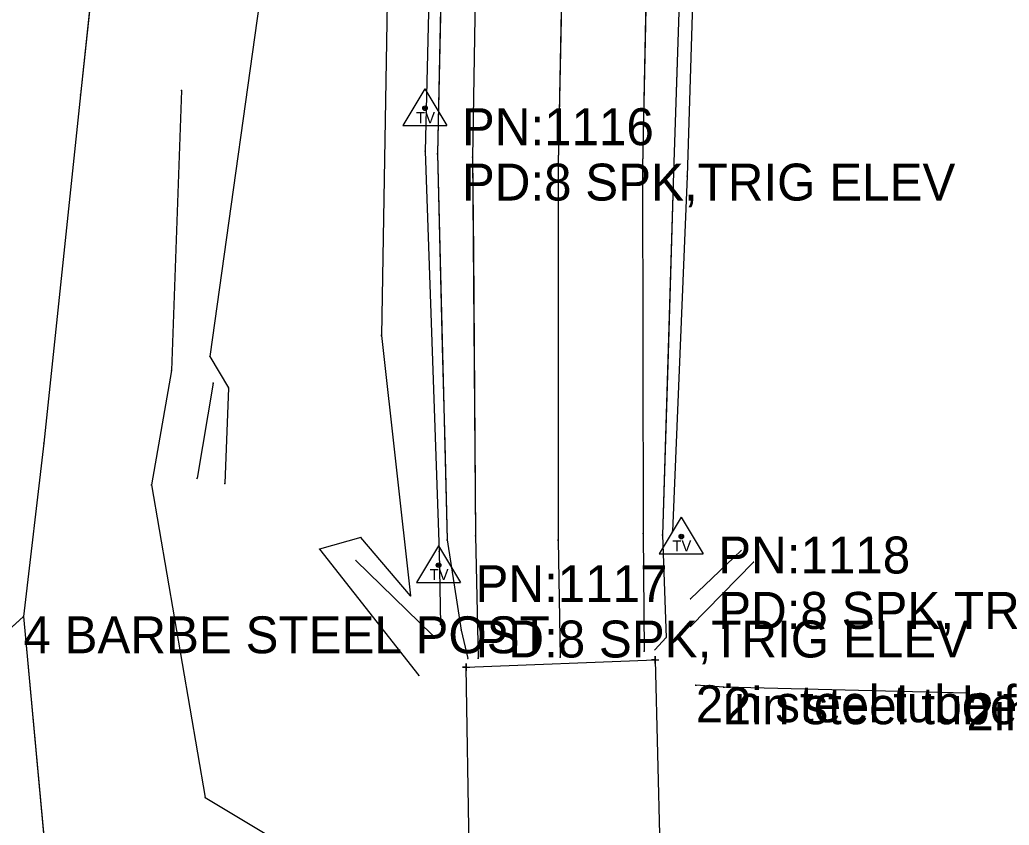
# Model space of a CAD drawing. Extents: x -99999 to 591807, y -99999 to 347168.
# Drawn here: x 591008.9 to 591143, y 321896.5 to 322005.6 of the extents above; entities that cross this region are included whole.
import ezdxf

# ---------------------------------------------------------------- set-up
doc = ezdxf.new("R2010")
doc.units = 0
for name, color, linetype in [('S_BREAKLINE', 7, 'Continuous'), ('S_BRIDGE', 7, 'Continuous'), ('S_DITCHLINE', 7, 'Continuous'), ('S_EDGE_PAVEMENT', 7, 'Continuous'), ('S_FENCE', 7, 'Continuous'), ('S_FENCE_ANNOT', 7, 'Continuous'), ('S_GRD_PT_SYM', 7, 'Continuous'), ('S_MSC_PT_SYM', 7, 'Continuous'), ('S_PAVEMENT_CROWN', 7, 'Continuous'), ('S_RDW_PT_SYM', 7, 'Continuous'), ('S_SECONDARY_CTL', 7, 'Continuous'), ('S_SECONDARY_CTL_ANNOT', 7, 'Continuous'), ('S_SHOULDER', 7, 'Continuous'), ('S_STR_PT_SYM', 7, 'Continuous'), ('S_WALL', 7, 'Continuous')]:
    doc.layers.add(name, color=color, linetype=linetype)

msp = doc.modelspace()

# ---------------------------------------------------------------- linework, layer by layer
at = {"layer": 'S_BREAKLINE'}
for points in [[(591141.79, 322332.97), (591141.12, 322331.79), (591136.59, 322308.68), (591127.43, 322256.21), (591119.53, 322208.24), (591111.89, 322158.15), (591106.46, 322109.92), (591103.16, 322075.48), (591100.72, 322028.3), (591099.37, 321984.38), (591097.36, 321936.25)], [(591061.74, 322082.09), (591061.92, 322051.06), (591058.85, 322015.92), (591057.92, 321962.81), (591061.88, 321927.52), (591055.14, 321935.44), (591049.55, 321933.85), (591062.98, 321916.75)], [(591067.08, 322081.38), (591064.9, 322031.1), (591063.85, 321987.78), (591065.77, 321933.53), (591065.95, 321923.68)], [(590984.09, 322073.62), (591024.86, 322079.8), (591021.48, 322035.78), (591017.15, 321995.42), (591012.16, 321948.22), (591009.41, 321924.76), (591012.66, 321889.62), (591017.04, 321860.17), (591057.41, 321862.42), (591059.45, 321889.14)], [(591051.11, 322080.47), (591048.64, 322055.52), (591046.18, 322037.27), (591042.65, 322017.07), (591034.66, 321959.95), (591037.22, 321955.72), (591036.71, 321942.77)], [(591030.85, 321995.99), (591029.5, 321958.05), (591026.77, 321942.56), (591034.05, 321900.23), (591057.45, 321886.2)], [(591106.68, 321933.68), (591099.81, 321927.12)]]:
    msp.add_lwpolyline(points, dxfattribs=at)
at = {"layer": 'S_BRIDGE'}
for p, q in [((591069.4, 321917.88), (591095.02, 321918.89)), ((591095.02, 321918.89), (591095.75, 321889.37)), ((591069.93, 321888.21), (591069.4, 321917.88))]:
    msp.add_line(p, q, dxfattribs=at)
at = {"layer": 'S_DITCHLINE'}
msp.add_lwpolyline([(591035.13, 321956.36), (591032.94, 321943.46)], dxfattribs=at)
msp.add_lwpolyline([(591035.13, 321956.36), (591032.94, 321943.46)], dxfattribs=at)
at = {"layer": 'S_EDGE_PAVEMENT'}
for points in [[(591155.01, 322516.17), (591143.09, 322467.79), (591137.43, 322444.09), (591127.36, 322400.1), (591119.29, 322363.42), (591113.95, 322339.18), (591109.05, 322315.77), (591098.43, 322263.26), (591089.75, 322213.36), (591082.38, 322164.3), (591076.73, 322114.81), (591073.7, 322079.67), (591071, 322030.35), (591070.29, 321986.98), (591070.69, 321935.66), (591071.05, 321919.08)], [(591177.24, 322510.33), (591165.63, 322463.26), (591159.78, 322438.95), (591149.6, 322395.03), (591141.62, 322358.52), (591136.41, 322334.23), (591131.46, 322310.28), (591121.02, 322257.9), (591112.47, 322209.78), (591105.04, 322159.54), (591099.44, 322110.84), (591096.78, 322076.76), (591094.19, 322028.58), (591093.31, 321985.65), (591093.42, 321935.97), (591093.55, 321920.04)], [(591086.07, 322188.83), (591082.38, 322164.3), (591079.55, 322139.56), (591076.73, 322114.81), (591075.22, 322097.24), (591073.7, 322079.67), (591072.35, 322055.01), (591071, 322030.35), (591070.64, 322008.66), (591070.29, 321986.98), (591070.39, 321974.15), (591070.49, 321961.32), (591070.59, 321948.49), (591070.69, 321935.66), (591071.05, 321919.08)], [(591108.76, 322184.66), (591106.9, 322172.1), (591105.04, 322159.54), (591102.24, 322135.19), (591099.44, 322110.84), (591098.11, 322093.8), (591096.78, 322076.76), (591095.48, 322052.67), (591094.19, 322028.58), (591093.75, 322007.12), (591093.31, 321985.65), (591093.37, 321960.81), (591093.42, 321935.97), (591093.55, 321920.04)]]:
    msp.add_lwpolyline(points, dxfattribs=at)
at = {"layer": 'S_FENCE'}
for p, q in [((591021.48, 322035.78), (591017.15, 321995.42)), ((591017.15, 321995.42), (591012.16, 321948.22)), ((591012.16, 321948.22), (591009.41, 321924.76)), ((591009.41, 321924.76), (590980.31, 321898.2)), ((591009.41, 321924.76), (591012.66, 321889.62)), ((591104.34, 321915.15), (591100.53, 321915.42)), ((591137.22, 321914.34), (591104.34, 321915.15))]:
    msp.add_line(p, q, dxfattribs=at)
for points in [[(591021.48, 322035.78), (591017.15, 321995.42)], [(591017.15, 321995.42), (591012.16, 321948.22)], [(591012.16, 321948.22), (591009.41, 321924.76)], [(591009.41, 321924.76), (590980.31, 321898.2)], [(591009.41, 321924.76), (591012.66, 321889.62)], [(591104.34, 321915.15), (591100.53, 321915.42)], [(591137.22, 321914.34), (591104.34, 321915.15)]]:
    msp.add_lwpolyline(points, dxfattribs=at)
at = {"layer": 'S_GRD_PT_SYM'}
for points in [[(591017.15, 321995.42), (591017.2, 321995.42), (591017.15, 321995.42), (591017.16, 321995.47), (591017.15, 321995.42), (591017.1, 321995.43), (591017.15, 321995.42), (591017.15, 321995.37)], [(591030.85, 321995.99), (591030.9, 321995.98), (591030.85, 321995.99), (591030.85, 321996.04), (591030.85, 321995.99), (591030.8, 321995.99), (591030.85, 321995.99), (591030.85, 321995.94)], [(591063.85, 321987.78), (591063.9, 321987.79), (591063.85, 321987.78), (591063.85, 321987.83), (591063.85, 321987.78), (591063.8, 321987.78), (591063.85, 321987.78), (591063.85, 321987.73)], [(591099.37, 321984.38), (591099.42, 321984.37), (591099.37, 321984.38), (591099.38, 321984.43), (591099.37, 321984.38), (591099.32, 321984.38), (591099.37, 321984.38), (591099.37, 321984.33)], [(591057.92, 321962.81), (591057.97, 321962.81), (591057.92, 321962.81), (591057.92, 321962.86), (591057.92, 321962.81), (591057.87, 321962.8), (591057.92, 321962.81), (591057.93, 321962.76)], [(591034.66, 321959.95), (591034.7, 321959.98), (591034.66, 321959.95), (591034.63, 321960), (591034.66, 321959.95), (591034.62, 321959.93), (591034.66, 321959.95), (591034.69, 321959.91)], [(591029.5, 321958.05), (591029.55, 321958.05), (591029.5, 321958.05), (591029.51, 321958.1), (591029.5, 321958.05), (591029.46, 321958.06), (591029.5, 321958.05), (591029.5, 321958.01)], [(591035.13, 321956.36), (591035.18, 321956.35), (591035.13, 321956.36), (591035.14, 321956.41), (591035.13, 321956.36), (591035.09, 321956.37), (591035.13, 321956.36), (591035.13, 321956.31)], [(591037.22, 321955.72), (591037.27, 321955.72), (591037.22, 321955.72), (591037.22, 321955.77), (591037.22, 321955.72), (591037.17, 321955.72), (591037.22, 321955.72), (591037.22, 321955.67)], [(591012.16, 321948.22), (591012.21, 321948.22), (591012.16, 321948.22), (591012.16, 321948.27), (591012.16, 321948.22), (591012.11, 321948.23), (591012.16, 321948.22), (591012.15, 321948.17)], [(591026.77, 321942.56), (591026.82, 321942.57), (591026.77, 321942.56), (591026.76, 321942.61), (591026.77, 321942.56), (591026.72, 321942.55), (591026.77, 321942.56), (591026.77, 321942.51)], [(591032.94, 321943.46), (591032.99, 321943.45), (591032.94, 321943.46), (591032.95, 321943.51), (591032.94, 321943.46), (591032.89, 321943.47), (591032.94, 321943.46), (591032.93, 321943.41)], [(591036.71, 321942.77), (591036.76, 321942.77), (591036.71, 321942.77), (591036.72, 321942.82), (591036.71, 321942.77), (591036.66, 321942.77), (591036.71, 321942.77), (591036.71, 321942.72)], [(591097.36, 321936.25), (591097.41, 321936.25), (591097.36, 321936.25), (591097.36, 321936.3), (591097.36, 321936.25), (591097.31, 321936.25), (591097.36, 321936.25), (591097.36, 321936.2)], [(591055.14, 321935.44), (591055.16, 321935.39), (591055.14, 321935.44), (591055.19, 321935.45), (591055.14, 321935.44), (591055.13, 321935.49), (591055.14, 321935.44), (591055.1, 321935.42)], [(591049.55, 321933.85), (591049.59, 321933.88), (591049.55, 321933.85), (591049.52, 321933.89), (591049.55, 321933.85), (591049.51, 321933.82), (591049.55, 321933.85), (591049.58, 321933.81)], [(591065.77, 321933.53), (591065.82, 321933.53), (591065.77, 321933.53), (591065.77, 321933.58), (591065.77, 321933.53), (591065.72, 321933.53), (591065.77, 321933.53), (591065.77, 321933.48)], [(591106.68, 321933.68), (591106.71, 321933.65), (591106.68, 321933.68), (591106.71, 321933.72), (591106.68, 321933.68), (591106.64, 321933.72), (591106.68, 321933.68), (591106.64, 321933.65)], [(591061.88, 321927.52), (591061.85, 321927.49), (591061.88, 321927.52), (591061.92, 321927.48), (591061.88, 321927.52), (591061.92, 321927.55), (591061.88, 321927.52), (591061.85, 321927.56)], [(591099.81, 321927.12), (591099.85, 321927.08), (591099.81, 321927.12), (591099.85, 321927.15), (591099.81, 321927.12), (591099.78, 321927.15), (591099.81, 321927.12), (591099.78, 321927.08)], [(591009.41, 321924.76), (591009.46, 321924.77), (591009.41, 321924.76), (591009.41, 321924.81), (591009.41, 321924.76), (591009.36, 321924.76), (591009.41, 321924.76), (591009.42, 321924.71)], [(591065.95, 321923.68), (591066, 321923.68), (591065.95, 321923.68), (591065.95, 321923.73), (591065.95, 321923.68), (591065.9, 321923.68), (591065.95, 321923.68), (591065.95, 321923.63)], [(591062.98, 321916.75), (591063.02, 321916.78), (591062.98, 321916.75), (591062.95, 321916.79), (591062.98, 321916.75), (591062.94, 321916.72), (591062.98, 321916.75), (591063.01, 321916.71)], [(591034.05, 321900.23), (591034.08, 321900.27), (591034.05, 321900.23), (591034.01, 321900.26), (591034.05, 321900.23), (591034.03, 321900.19), (591034.05, 321900.23), (591034.1, 321900.2)]]:
    msp.add_lwpolyline(points, close=True, dxfattribs=at)
at = {"layer": 'S_MSC_PT_SYM'}
for points in [[(591017.15, 321995.42), (591017.15, 321995.47), (591017.15, 321995.42), (591017.1, 321995.42), (591017.15, 321995.42), (591017.15, 321995.37), (591017.15, 321995.42), (591017.2, 321995.42)], [(591012.16, 321948.22), (591012.16, 321948.27), (591012.16, 321948.22), (591012.11, 321948.22), (591012.16, 321948.22), (591012.16, 321948.17), (591012.16, 321948.22), (591012.21, 321948.22)], [(591009.41, 321924.76), (591009.41, 321924.81), (591009.41, 321924.76), (591009.36, 321924.76), (591009.41, 321924.76), (591009.41, 321924.71), (591009.41, 321924.76), (591009.46, 321924.76)], [(591009.41, 321924.76), (591009.41, 321924.81), (591009.41, 321924.76), (591009.36, 321924.76), (591009.41, 321924.76), (591009.41, 321924.71), (591009.41, 321924.76), (591009.46, 321924.76)], [(591100.53, 321915.42), (591100.53, 321915.47), (591100.53, 321915.42), (591100.48, 321915.42), (591100.53, 321915.42), (591100.53, 321915.37), (591100.53, 321915.42), (591100.58, 321915.42)], [(591104.34, 321915.15), (591104.34, 321915.2), (591104.34, 321915.15), (591104.29, 321915.15), (591104.34, 321915.15), (591104.34, 321915.1), (591104.34, 321915.15), (591104.39, 321915.15)], [(591137.22, 321914.34), (591137.22, 321914.39), (591137.22, 321914.34), (591137.17, 321914.34), (591137.22, 321914.34), (591137.22, 321914.29), (591137.22, 321914.34), (591137.27, 321914.34)]]:
    msp.add_lwpolyline(points, dxfattribs=at)
for points in [[(591054.48, 321932.32), (591054.52, 321932.35), (591054.48, 321932.32), (591054.45, 321932.35), (591054.48, 321932.32), (591054.45, 321932.28), (591054.48, 321932.32), (591054.52, 321932.28)], [(591108.37, 321932.12), (591108.33, 321932.16), (591108.37, 321932.12), (591108.33, 321932.09), (591108.37, 321932.12), (591108.4, 321932.09), (591108.37, 321932.12), (591108.4, 321932.16)], [(591099.83, 321923.39), (591099.79, 321923.42), (591099.83, 321923.39), (591099.79, 321923.35), (591099.83, 321923.39), (591099.86, 321923.35), (591099.83, 321923.39), (591099.86, 321923.42)], [(591064.79, 321922.26), (591064.82, 321922.3), (591064.79, 321922.26), (591064.75, 321922.3), (591064.79, 321922.26), (591064.75, 321922.23), (591064.79, 321922.26), (591064.83, 321922.23)]]:
    msp.add_lwpolyline(points, close=True, dxfattribs=at)
at = {"layer": 'S_PAVEMENT_CROWN'}
for points in [[(591166.02, 322513.49), (591154.15, 322465.35), (591148.44, 322441.45), (591138.39, 322397.64), (591130.1, 322360.67), (591124.85, 322336.77), (591119.75, 322312.64), (591109.15, 322260.48), (591100.94, 322212.04), (591092.95, 322162.74), (591087.94, 322113.64), (591084.9, 322078.73), (591082.75, 322029.75), (591081.89, 321986.1), (591081.86, 321935.1), (591082.15, 321919.25)], [(591096.94, 322187.39), (591092.95, 322162.74), (591090.45, 322138.19), (591087.94, 322113.64), (591086.42, 322096.18), (591084.9, 322078.73), (591083.82, 322054.24), (591082.75, 322029.75), (591082.32, 322007.92), (591081.89, 321986.1), (591081.88, 321973.35), (591081.88, 321960.6), (591081.87, 321947.85), (591081.86, 321935.1), (591082.15, 321919.25)]]:
    msp.add_lwpolyline(points, dxfattribs=at)
at = {"layer": 'S_RDW_PT_SYM'}
for points in [[(591065.51, 321987.43), (591065.56, 321987.43), (591065.51, 321987.43), (591065.51, 321987.48), (591065.51, 321987.43), (591065.46, 321987.43), (591065.51, 321987.43), (591065.52, 321987.38)], [(591070.29, 321986.98), (591070.34, 321986.98), (591070.29, 321986.98), (591070.29, 321987.03), (591070.29, 321986.98), (591070.24, 321986.98), (591070.29, 321986.98), (591070.29, 321986.93)], [(591081.89, 321986.1), (591081.94, 321986.1), (591081.89, 321986.1), (591081.89, 321986.15), (591081.89, 321986.1), (591081.84, 321986.1), (591081.89, 321986.1), (591081.89, 321986.05)], [(591093.31, 321985.65), (591093.36, 321985.65), (591093.31, 321985.65), (591093.31, 321985.7), (591093.31, 321985.65), (591093.26, 321985.65), (591093.31, 321985.65), (591093.31, 321985.6)], [(591097.53, 321984.9), (591097.58, 321984.89), (591097.53, 321984.9), (591097.53, 321984.95), (591097.53, 321984.9), (591097.48, 321984.9), (591097.53, 321984.9), (591097.53, 321984.85)], [(591093.42, 321935.97), (591093.47, 321935.97), (591093.42, 321935.97), (591093.42, 321936.02), (591093.42, 321935.97), (591093.37, 321935.97), (591093.42, 321935.97), (591093.42, 321935.92)], [(591096.04, 321935.78), (591096.09, 321935.78), (591096.04, 321935.78), (591096.04, 321935.83), (591096.04, 321935.78), (591095.99, 321935.78), (591096.04, 321935.78), (591096.04, 321935.73)], [(591066.83, 321935.11), (591066.87, 321935.12), (591066.83, 321935.11), (591066.82, 321935.16), (591066.83, 321935.11), (591066.78, 321935.1), (591066.83, 321935.11), (591066.83, 321935.06)], [(591070.69, 321935.66), (591070.74, 321935.67), (591070.69, 321935.66), (591070.69, 321935.71), (591070.69, 321935.66), (591070.64, 321935.66), (591070.69, 321935.66), (591070.69, 321935.61)], [(591081.86, 321935.1), (591081.91, 321935.1), (591081.86, 321935.1), (591081.86, 321935.15), (591081.86, 321935.1), (591081.81, 321935.1), (591081.86, 321935.1), (591081.86, 321935.05)], [(591068.74, 321922.89), (591068.79, 321922.9), (591068.74, 321922.89), (591068.73, 321922.94), (591068.74, 321922.89), (591068.7, 321922.88), (591068.74, 321922.89), (591068.76, 321922.84)], [(591096.53, 321921.92), (591096.56, 321921.88), (591096.53, 321921.92), (591096.56, 321921.95), (591096.53, 321921.92), (591096.49, 321921.95), (591096.53, 321921.92), (591096.49, 321921.88)], [(591093.55, 321920.04), (591093.6, 321920.04), (591093.55, 321920.04), (591093.55, 321920.09), (591093.55, 321920.04), (591093.5, 321920.04), (591093.55, 321920.04), (591093.55, 321919.99)], [(591094.98, 321920.21), (591095.01, 321920.18), (591094.98, 321920.21), (591095.01, 321920.25), (591094.98, 321920.21), (591094.94, 321920.25), (591094.98, 321920.21), (591094.94, 321920.18)], [(591069.66, 321919.06), (591069.7, 321919.07), (591069.66, 321919.06), (591069.64, 321919.11), (591069.66, 321919.06), (591069.61, 321919.05), (591069.66, 321919.06), (591069.67, 321919.01)], [(591071.05, 321919.08), (591071.1, 321919.08), (591071.05, 321919.08), (591071.05, 321919.13), (591071.05, 321919.08), (591071, 321919.08), (591071.05, 321919.08), (591071.05, 321919.03)], [(591082.15, 321919.25), (591082.2, 321919.25), (591082.15, 321919.25), (591082.15, 321919.3), (591082.15, 321919.25), (591082.1, 321919.25), (591082.15, 321919.25), (591082.15, 321919.2)]]:
    msp.add_lwpolyline(points, close=True, dxfattribs=at)
at = {"layer": 'S_SECONDARY_CTL'}
for p, q in [((591063.83, 321996.2), (591060.82, 321991.24)), ((591063.83, 321996.2), (591066.78, 321991.24)), ((591060.82, 321991.24), (591066.78, 321991.24)), ((591098.57, 321938.18), (591095.56, 321933.22)), ((591098.57, 321938.18), (591101.52, 321933.22)), ((591065.68, 321934.3), (591062.67, 321929.34)), ((591065.68, 321934.3), (591068.63, 321929.34)), ((591095.56, 321933.22), (591101.52, 321933.22)), ((591062.67, 321929.34), (591068.63, 321929.34))]:
    msp.add_line(p, q, dxfattribs=at)
for centre, radius in [((591063.83, 321993.59), 0.311), ((591063.83, 321993.59), 0.183), ((591063.83, 321993.59), 0.103), ((591098.57, 321935.57), 0.311), ((591098.57, 321935.57), 0.183), ((591098.57, 321935.57), 0.103), ((591065.68, 321931.69), 0.311), ((591065.68, 321931.69), 0.183), ((591065.68, 321931.69), 0.103)]:
    msp.add_circle(centre, radius, dxfattribs=at)
at = {"layer": 'S_SHOULDER'}
for points in [[(591140.98, 322334.12), (591140.11, 322333.4), (591135.06, 322309.16), (591125.66, 322256.81), (591117.7, 322208.32), (591110.08, 322158.52), (591104.71, 322110.25), (591101.57, 322075.67), (591098.96, 322028.42), (591097.53, 321984.9), (591096.04, 321935.78), (591096.53, 321921.92), (591094.98, 321920.21)], [(591113.89, 322183.42), (591111.98, 322170.97), (591110.08, 322158.52), (591107.39, 322134.38), (591104.71, 322110.25), (591103.14, 322092.96), (591101.57, 322075.67), (591100.27, 322052.05), (591098.96, 322028.42), (591098.25, 322006.66), (591097.53, 321984.9), (591096.79, 321960.34), (591096.04, 321935.78), (591096.53, 321921.92), (591094.98, 321920.21)], [(591069.12, 322081.38), (591066.47, 322031.16), (591065.51, 321987.43), (591066.83, 321935.11), (591068.74, 321922.89), (591069.66, 321919.06)], [(591069.12, 322081.38), (591068.46, 322068.83), (591067.8, 322056.27), (591067.13, 322043.72), (591066.47, 322031.16), (591065.99, 322009.3), (591065.51, 321987.43), (591065.84, 321974.35), (591066.17, 321961.27), (591066.5, 321948.19), (591066.83, 321935.11), (591068.74, 321922.89), (591069.66, 321919.06)]]:
    msp.add_lwpolyline(points, dxfattribs=at)
at = {"layer": 'S_STR_PT_SYM'}
for points in [[(591069.4, 321917.88), (591069.4, 321918.38), (591069.4, 321917.88), (591068.9, 321917.88), (591069.4, 321917.88), (591069.4, 321917.38), (591069.4, 321917.88), (591069.9, 321917.88)], [(591095.02, 321918.89), (591095.02, 321919.39), (591095.02, 321918.89), (591094.52, 321918.89), (591095.02, 321918.89), (591095.02, 321918.39), (591095.02, 321918.89), (591095.52, 321918.89)]]:
    msp.add_lwpolyline(points, dxfattribs=at)
at = {"layer": 'S_WALL'}
for points in [[(591054.48, 321932.32), (591064.79, 321922.26)], [(591054.48, 321932.32), (591064.79, 321922.26)], [(591099.83, 321923.39), (591108.37, 321932.12)], [(591099.83, 321923.39), (591108.37, 321932.12)]]:
    msp.add_lwpolyline(points, dxfattribs=at)

# ---------------------------------------------------------------- texts
at = {"layer": 'S_FENCE_ANNOT'}
for s, p in [('4 BARBE STEEL POST', (591009.41, 321919.76)), ('2in steel tube fe,good', (591100.53, 321910.42)), ('2in steel tube fe,good', (591104.34, 321910.15)), ('2in steel tube fe,good', (591137.22, 321909.34))]:
    msp.add_text(s, height=5, dxfattribs=at).set_placement(p)
at = {"layer": 'S_SECONDARY_CTL'}
for p in [(591062.63, 321991.57), (591097.37, 321933.56), (591064.47, 321929.68)]:
    msp.add_text('TV', height=1.5, rotation=360, dxfattribs=at).set_placement(p)
at = {"layer": 'S_SECONDARY_CTL_ANNOT'}
for s, p in [('PN:1116', (591068.83, 321988.59)), ('PD:8 SPK,TRIG ELEV', (591068.83, 321981.09)), ('PN:1118', (591103.57, 321930.57)), ('PN:1117', (591070.68, 321926.69)), ('PD:8 SPK,TRIG ELEV', (591103.57, 321923.07)), ('PD:8 SPK,TRIG ELEV', (591070.68, 321919.19))]:
    msp.add_text(s, height=5, dxfattribs=at).set_placement(p)

doc.saveas('drawing.dxf')
